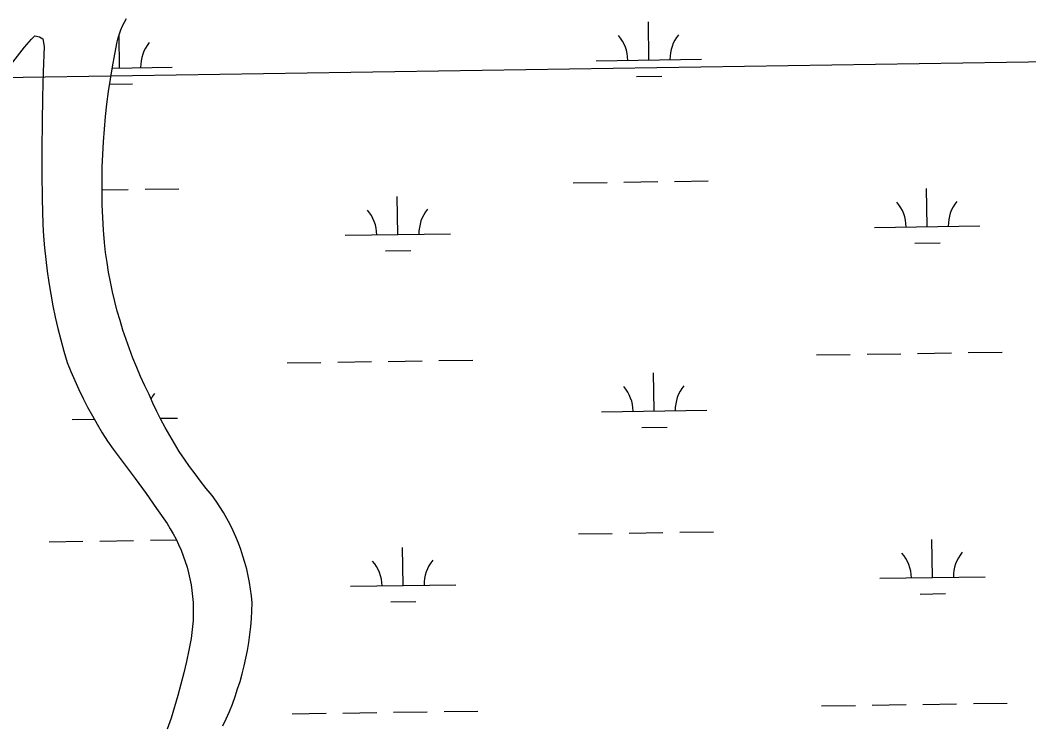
# Model space of a CAD drawing. Extents: x 3807117 to 3845308, y 337856 to 363736.
# Drawn here: x 3841337 to 3842293, y 349179 to 349845 of the extents above; entities that cross this region are included whole.
import ezdxf

# ---------------------------------------------------------------- set-up
doc = ezdxf.new("R2010")
doc.units = 0
for name, color, linetype in [('V-GRID-MAJR', 7, 'Continuous'), ('V-TOPO-SHOR', 7, 'Continuous'), ('V-WETL-SWMP', 7, 'Continuous')]:
    doc.layers.add(name, color=color, linetype=linetype)

msp = doc.modelspace()

# ---------------------------------------------------------------- linework, layer by layer
at = {"layer": 'V-GRID-MAJR'}
msp.add_spline([(3811276.87, 349341.55), (3816580.93, 349419.09), (3821884.97, 349497.4), (3827189.01, 349576.48), (3832493.03, 349656.33), (3837797.04, 349736.96), (3843101.04, 349818.35)], degree=3, dxfattribs=at)
at = {"layer": 'V-TOPO-SHOR'}
for points in [[(3841483.35, 349444.13), (3841478.91, 349451.62), (3841474.63, 349459.21), (3841470.53, 349466.89), (3841466.62, 349474.67), (3841462.88, 349482.53), (3841459.33, 349490.48), (3841455.21, 349498.98), (3841451.28, 349507.56), (3841447.54, 349516.22), (3841444, 349524.97), (3841440.65, 349533.79), (3841437.49, 349542.68), (3841434.53, 349551.64), (3841431.77, 349560.67), (3841429.2, 349569.75), (3841426.84, 349578.89), (3841424.68, 349588.07), (3841422.72, 349597.3), (3841420.96, 349606.58), (3841419.41, 349615.89), (3841418.07, 349625.23), (3841416.93, 349634.59), (3841416.05, 349646.52), (3841415.4, 349658.46), (3841414.96, 349670.4), (3841414.74, 349682.36), (3841414.75, 349694.31), (3841414.96, 349706.27), (3841415.4, 349718.21), (3841416.06, 349730.15), (3841416.94, 349742.08), (3841418.03, 349753.98), (3841419.35, 349765.86), (3841420.88, 349777.72), (3841422.62, 349789.55), (3841424.59, 349801.34), (3841426.77, 349813.1), (3841429.16, 349824.81), (3841430.12, 349828.7), (3841431.29, 349832.54), (3841432.65, 349836.31), (3841434.2, 349840.01), (3841435.95, 349843.62), (3841437.87, 349847.13)], [(3841316.6, 349788.7), (3841341.28, 349819.99), (3841347.7, 349827.32), (3841351.02, 349830.49), (3841355.35, 349829.55), (3841358.51, 349827.62), (3841359.76, 349820.55)], [(3841359.76, 349820.55), (3841358.91, 349796.46), (3841358.28, 349772.37), (3841357.88, 349748.27), (3841357.71, 349724.16), (3841357.76, 349700.06), (3841358.03, 349675.96), (3841358.54, 349651.86), (3841359.23, 349640.78), (3841360.14, 349629.71), (3841361.29, 349618.66), (3841362.65, 349607.65), (3841364.24, 349596.65), (3841366.05, 349585.7), (3841368.08, 349574.78), (3841370.34, 349563.91), (3841372.81, 349553.08), (3841375.51, 349542.31), (3841378.42, 349531.6), (3841381.55, 349520.94), (3841385.07, 349512.31), (3841388.78, 349503.76), (3841392.68, 349495.29), (3841396.77, 349486.92), (3841401.05, 349478.63), (3841405.51, 349470.45), (3841410.15, 349462.36), (3841414.98, 349454.39), (3841419.97, 349446.52), (3841425.15, 349438.77), (3841435.76, 349424.94), (3841446.18, 349410.98), (3841456.42, 349396.88), (3841466.46, 349382.64), (3841476.31, 349368.26), (3841479.35, 349363.44), (3841482.2, 349358.51), (3841484.86, 349353.48), (3841487.33, 349348.35), (3841489.62, 349343.13), (3841491.7, 349337.83), (3841493.58, 349332.46), (3841495.27, 349327.02), (3841496.75, 349321.52), (3841498.02, 349315.97), (3841499.08, 349310.37), (3841499.93, 349304.74), (3841500.58, 349299.08), (3841501, 349293.41), (3841501.22, 349287.72), (3841501.23, 349282.02), (3841501.02, 349276.33), (3841500.6, 349270.65), (3841499.97, 349264.99), (3841499.12, 349259.36), (3841497.05, 349248.43), (3841494.75, 349237.55), (3841492.24, 349226.72), (3841489.53, 349215.93), (3841486.6, 349205.2), (3841483.46, 349194.53), (3841480.11, 349183.93), (3841476.56, 349173.39)], [(3841529.28, 349176.43), (3841532.45, 349183.3), (3841535.43, 349190.24), (3841538.23, 349197.26), (3841540.84, 349204.35), (3841543.27, 349211.51), (3841545.5, 349218.73), (3841547.54, 349226.01), (3841549.38, 349233.34), (3841551.04, 349240.72), (3841552.49, 349248.13), (3841553.75, 349255.59), (3841554.81, 349263.07), (3841555.67, 349270.58), (3841556.33, 349278.11), (3841556.79, 349285.65), (3841557.06, 349293.2), (3841556.42, 349299.64), (3841555.58, 349306.04), (3841554.53, 349312.42), (3841553.28, 349318.77), (3841551.82, 349325.06), (3841550.16, 349331.31), (3841548.3, 349337.5), (3841546.24, 349343.63), (3841543.98, 349349.68), (3841541.53, 349355.66), (3841538.89, 349361.56), (3841536.06, 349367.37), (3841533.04, 349373.09), (3841529.84, 349378.7), (3841526.46, 349384.22), (3841522.9, 349389.61), (3841519.17, 349394.89), (3841513.57, 349401.56), (3841508.13, 349408.36), (3841502.85, 349415.28), (3841497.72, 349422.32), (3841492.76, 349429.48), (3841487.98, 349436.75), (3841483.35, 349444.13)]]:
    msp.add_lwpolyline(points, dxfattribs=at)
at = {"layer": 'V-WETL-SWMP'}
for p, q in [((3841434.2, 349840.01), (3841435.95, 349843.62)), ((3841435.95, 349843.62), (3841437.87, 349847.13)), ((3841933.16, 349807.71), (3841932.62, 349843.7)), ((3841430.12, 349828.7), (3841431.29, 349832.54)), ((3841431.29, 349832.54), (3841432.65, 349836.31)), ((3841432.65, 349836.31), (3841434.2, 349840.01)), ((3841426.77, 349813.1), (3841429.16, 349824.81)), ((3841429.16, 349824.81), (3841430.12, 349828.7)), ((3841431.31, 349800.19), (3841430.84, 349831.07)), ((3841424.59, 349801.34), (3841426.77, 349813.1)), ((3841883.16, 349806.96), (3841983.15, 349808.45)), ((3841422.62, 349789.55), (3841424.59, 349801.34)), ((3841424.38, 349800.08), (3841481.3, 349800.94)), ((3841420.88, 349777.72), (3841422.62, 349789.55)), ((3841421.89, 349784.61), (3841443.54, 349784.94)), ((3841921.39, 349792.1), (3841945.39, 349792.46)), ((3841419.35, 349765.86), (3841420.88, 349777.72)), ((3841418.03, 349753.98), (3841419.35, 349765.86)), ((3841416.94, 349742.08), (3841418.03, 349753.98)), ((3841416.06, 349730.15), (3841416.94, 349742.08)), ((3841415.4, 349718.21), (3841416.06, 349730.15)), ((3841414.96, 349706.27), (3841415.4, 349718.21)), ((3841414.75, 349694.31), (3841414.96, 349706.27)), ((3841414.74, 349682.36), (3841414.75, 349694.31)), ((3841861.49, 349691.19), (3841893.48, 349691.67)), ((3841909.48, 349691.91), (3841941.48, 349692.38)), ((3841957.48, 349692.62), (3841989.47, 349693.1)), ((3841414.74, 349684.49), (3841439.63, 349684.87)), ((3841414.96, 349670.4), (3841414.74, 349682.36)), ((3841455.62, 349685.11), (3841487.62, 349685.59)), ((3842196.99, 349649.78), (3842196.45, 349685.77)), ((3841415.4, 349658.46), (3841414.96, 349670.4)), ((3841695.14, 349642.26), (3841694.6, 349678.25)), ((3841416.06, 349646.52), (3841415.4, 349658.46)), ((3842146.99, 349649.03), (3842246.98, 349650.53)), ((3841416.93, 349634.59), (3841416.06, 349646.52)), ((3841645.14, 349641.51), (3841745.13, 349643.01)), ((3841418.07, 349625.23), (3841416.93, 349634.59)), ((3842185.22, 349634.17), (3842209.22, 349634.53)), ((3841419.41, 349615.89), (3841418.07, 349625.23)), ((3841683.37, 349626.65), (3841707.37, 349627.01)), ((3841420.96, 349606.58), (3841419.41, 349615.89)), ((3841422.72, 349597.3), (3841420.96, 349606.58)), ((3841424.68, 349588.07), (3841422.72, 349597.3)), ((3841426.84, 349578.89), (3841424.68, 349588.07)), ((3841429.2, 349569.75), (3841426.84, 349578.89)), ((3841431.76, 349560.67), (3841429.2, 349569.75)), ((3841434.53, 349551.64), (3841431.76, 349560.67)), ((3841437.49, 349542.68), (3841434.53, 349551.64)), ((3841440.65, 349533.79), (3841437.49, 349542.68)), ((3841444, 349524.97), (3841440.65, 349533.79)), ((3842091.96, 349528.12), (3842123.95, 349528.6)), ((3842139.95, 349528.84), (3842171.95, 349529.32)), ((3842187.94, 349529.56), (3842219.94, 349530.04)), ((3842235.94, 349530.28), (3842267.94, 349530.76)), ((3841447.54, 349516.22), (3841444, 349524.97)), ((3841590.1, 349520.6), (3841622.1, 349521.08)), ((3841638.1, 349521.32), (3841670.09, 349521.8)), ((3841686.09, 349522.04), (3841718.09, 349522.52)), ((3841734.09, 349522.76), (3841766.08, 349523.24)), ((3841451.28, 349507.56), (3841447.54, 349516.22)), ((3841455.21, 349498.98), (3841451.28, 349507.56)), ((3841938.14, 349475.07), (3841937.6, 349511.06)), ((3841459.33, 349490.48), (3841455.21, 349498.98)), ((3841462.88, 349482.53), (3841459.33, 349490.48)), ((3841466.62, 349474.67), (3841462.88, 349482.53)), ((3841470.53, 349466.89), (3841466.62, 349474.67)), ((3841888.15, 349474.32), (3841988.14, 349475.82)), ((3841386.29, 349466.8), (3841407.42, 349467.12)), ((3841469.95, 349468.05), (3841486.28, 349468.3)), ((3841474.63, 349459.21), (3841470.53, 349466.89)), ((3841478.91, 349451.62), (3841474.63, 349459.21)), ((3841926.37, 349459.46), (3841950.37, 349459.82)), ((3841483.35, 349444.13), (3841478.91, 349451.62)), ((3841487.98, 349436.75), (3841483.35, 349444.13)), ((3841492.77, 349429.48), (3841487.98, 349436.75)), ((3841497.72, 349422.32), (3841492.77, 349429.48)), ((3841502.85, 349415.28), (3841497.72, 349422.32)), ((3841508.13, 349408.36), (3841502.85, 349415.28)), ((3841513.57, 349401.56), (3841508.13, 349408.36)), ((3841519.17, 349394.89), (3841513.57, 349401.56)), ((3841522.9, 349389.61), (3841519.17, 349394.89)), ((3841526.46, 349384.22), (3841522.9, 349389.61)), ((3841529.84, 349378.71), (3841526.46, 349384.22)), ((3841533.04, 349373.09), (3841529.84, 349378.71)), ((3841536.06, 349367.37), (3841533.04, 349373.09)), ((3841538.89, 349361.56), (3841536.06, 349367.37)), ((3841541.53, 349355.66), (3841538.89, 349361.56)), ((3841543.98, 349349.68), (3841541.53, 349355.66)), ((3841866.47, 349358.55), (3841898.47, 349359.03)), ((3841914.46, 349359.27), (3841946.46, 349359.75)), ((3841962.46, 349359.99), (3841994.46, 349360.47)), ((3841364.62, 349351.03), (3841396.61, 349351.51)), ((3841412.61, 349351.75), (3841444.61, 349352.23)), ((3841460.61, 349352.47), (3841485.17, 349352.84)), ((3841546.24, 349343.63), (3841543.98, 349349.68)), ((3841700.12, 349309.62), (3841699.58, 349345.62)), ((3842201.97, 349317.14), (3842201.43, 349353.14)), ((3841548.3, 349337.5), (3841546.24, 349343.63)), ((3841550.16, 349331.31), (3841548.3, 349337.5)), ((3841551.82, 349325.06), (3841550.16, 349331.31)), ((3841553.28, 349318.77), (3841551.82, 349325.06)), ((3841554.53, 349312.42), (3841553.28, 349318.77)), ((3842151.98, 349316.39), (3842251.97, 349317.89)), ((3841555.58, 349306.04), (3841554.53, 349312.42)), ((3841650.13, 349308.87), (3841750.11, 349310.37)), ((3841556.42, 349299.64), (3841555.58, 349306.04)), ((3841557.06, 349293.2), (3841556.42, 349299.64)), ((3842190.2, 349301.53), (3842214.2, 349301.89)), ((3841556.79, 349285.65), (3841557.06, 349293.2)), ((3841688.35, 349294.01), (3841712.35, 349294.37)), ((3841555.67, 349270.58), (3841556.33, 349278.11)), ((3841556.33, 349278.11), (3841556.79, 349285.65)), ((3841554.81, 349263.07), (3841555.67, 349270.58)), ((3841553.75, 349255.59), (3841554.81, 349263.07)), ((3841552.49, 349248.13), (3841553.75, 349255.59)), ((3841549.38, 349233.34), (3841551.04, 349240.72)), ((3841551.04, 349240.72), (3841552.49, 349248.13)), ((3841547.54, 349226.01), (3841549.38, 349233.34)), ((3841545.5, 349218.73), (3841547.54, 349226.01)), ((3841540.84, 349204.35), (3841543.27, 349211.51)), ((3841543.27, 349211.51), (3841545.5, 349218.73)), ((3841538.23, 349197.26), (3841540.84, 349204.35)), ((3841535.43, 349190.24), (3841538.23, 349197.26)), ((3842096.94, 349195.48), (3842128.94, 349195.96)), ((3842144.93, 349196.2), (3842176.93, 349196.68)), ((3842192.93, 349196.92), (3842224.92, 349197.4)), ((3842240.92, 349197.64), (3842272.92, 349198.12)), ((3841529.28, 349176.43), (3841532.45, 349183.3)), ((3841532.45, 349183.3), (3841535.43, 349190.24)), ((3841595.09, 349187.96), (3841627.08, 349188.44)), ((3841643.08, 349188.68), (3841675.08, 349189.16)), ((3841691.08, 349189.4), (3841723.07, 349189.88)), ((3841739.07, 349190.12), (3841771.07, 349190.6))]:
    msp.add_line(p, q, dxfattribs=at)
for points in [[(3841316.6, 349788.7), (3841341.28, 349819.99), (3841347.7, 349827.32), (3841351.02, 349830.5), (3841355.35, 349829.55), (3841358.51, 349827.61), (3841359.76, 349820.55), (3841358.91, 349796.46), (3841358.28, 349772.37), (3841357.88, 349748.27), (3841357.71, 349724.16), (3841357.76, 349700.06), (3841358.04, 349675.96), (3841358.54, 349651.86), (3841359.23, 349640.78), (3841360.14, 349629.71), (3841361.28, 349618.66), (3841362.65, 349607.65), (3841364.24, 349596.65), (3841366.05, 349585.7), (3841368.08, 349574.78), (3841370.34, 349563.91), (3841372.81, 349553.08), (3841375.5, 349542.31), (3841378.42, 349531.6), (3841381.55, 349520.94), (3841385.07, 349512.31), (3841388.78, 349503.76), (3841392.68, 349495.29), (3841396.77, 349486.92), (3841401.05, 349478.63), (3841405.51, 349470.45), (3841410.15, 349462.36), (3841414.97, 349454.39), (3841419.98, 349446.52), (3841425.15, 349438.77), (3841435.76, 349424.94), (3841446.18, 349410.98), (3841456.42, 349396.88), (3841466.46, 349382.64), (3841476.31, 349368.26), (3841479.35, 349363.44), (3841482.2, 349358.51), (3841484.86, 349353.48), (3841487.33, 349348.35), (3841489.62, 349343.13), (3841491.7, 349337.83), (3841493.58, 349332.46), (3841495.27, 349327.02), (3841496.75, 349321.52), (3841498.02, 349315.97), (3841499.08, 349310.37), (3841499.93, 349304.74), (3841500.58, 349299.09), (3841501, 349293.41), (3841501.22, 349287.72), (3841501.23, 349282.02), (3841501.02, 349276.33), (3841500.6, 349270.65)], [(3841500.6, 349270.65), (3841499.97, 349264.99), (3841499.13, 349259.36), (3841497.05, 349248.43), (3841494.75, 349237.55), (3841492.25, 349226.72), (3841489.53, 349215.93), (3841486.6, 349205.2), (3841483.46, 349194.53), (3841480.11, 349183.93), (3841476.56, 349173.39)]]:
    msp.add_lwpolyline(points, dxfattribs=at)
for centre, start, end in [((3841486.53, 349801.49), 140.08653, 181.63019), ((3841877.91, 349807.35), 0.08653, 41.63019), ((3841988.39, 349809.01), 140.08653, 181.63019), ((3842141.74, 349649.42), 0.08653, 41.63019), ((3842252.22, 349651.08), 140.08653, 181.63019), ((3841639.89, 349641.91), 0.08653, 41.63019), ((3841750.37, 349643.56), 140.08653, 181.63019), ((3841882.9, 349474.71), 0.08653, 41.63019), ((3841993.37, 349476.37), 140.08653, 181.63019), ((3841491.52, 349468.85), 140.08653, 149.77264), ((3842146.73, 349316.79), 0.08653, 41.63019), ((3842257.2, 349318.44), 140.08653, 181.63019), ((3841644.88, 349309.27), 0.08653, 41.63019), ((3841755.35, 349310.92), 140.08653, 181.63019)]:
    msp.add_arc(centre, 35.25, start, end, dxfattribs=at)

doc.saveas('drawing.dxf')
